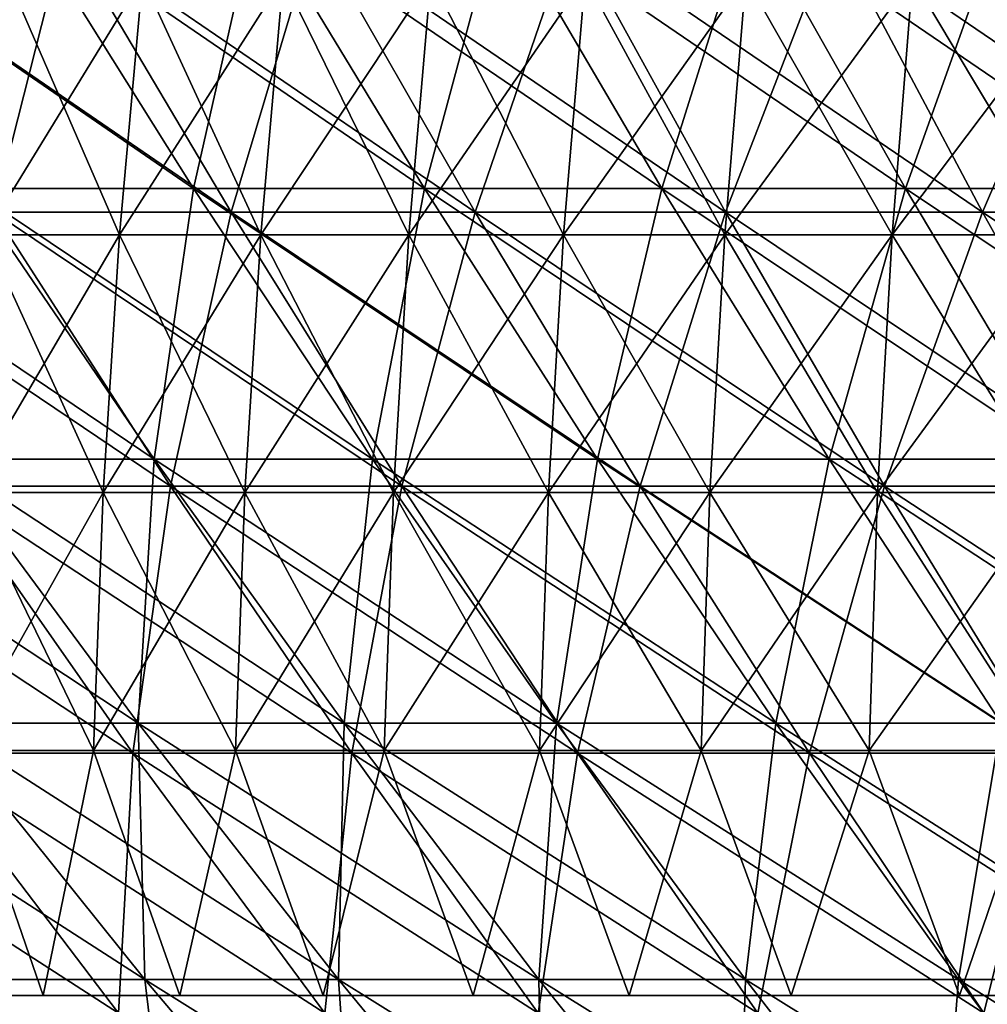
# Model space of a CAD drawing. Header units: millimetres. Extents: x -125 to 125, y -45 to 4025.
# Tile 258 of 656: x -64 to -56, y 3934 to 3943. Entities that reach past the tile are written whole.
import ezdxf

# ---------------------------------------------------------------- set-up
doc = ezdxf.new("R2010")
doc.units = ezdxf.units.MM
doc.header["$LTSCALE"] = 6.999206
for name, color, linetype in [('21', 7, 'CONTINUOUS'), ('22', 7, 'CONTINUOUS'), ('23', 7, 'CONTINUOUS'), ('24', 7, 'CONTINUOUS'), ('26', 7, 'CONTINUOUS'), ('27', 7, 'CONTINUOUS')]:
    doc.layers.add(name, color=color, linetype=linetype)

msp = doc.modelspace()

# ---------------------------------------------------------------- linework, layer by layer
at = {"layer": '21', "color": 7, "linetype": 'CONTINUOUS'}
for points in [[(-64.6154, 3941.2779, 66.6368), (-62.5327, 3941.2779, 68.5951), (-66.1207, 3943.7394, 68.1892), (-64.6154, 3941.2779, 66.6368)], [(-66.1207, 3943.7394, 68.1892), (-62.5327, 3941.2779, 68.5951), (-63.9895, 3943.7394, 70.1931), (-66.1207, 3943.7394, 68.1892)], [(-62.5327, 3941.2779, 68.5951), (-60.3906, 3941.2779, 70.4882), (-63.9895, 3943.7394, 70.1931), (-62.5327, 3941.2779, 68.5951)], [(-63.9895, 3943.7394, 70.1931), (-60.3906, 3941.2779, 70.4882), (-61.7975, 3943.7394, 72.1304), (-63.9895, 3943.7394, 70.1931)], [(-60.3906, 3941.2779, 70.4882), (-58.1913, 3941.2779, 72.3145), (-61.7975, 3943.7394, 72.1304), (-60.3906, 3941.2779, 70.4882)], [(-61.7975, 3943.7394, 72.1304), (-58.1913, 3941.2779, 72.3145), (-59.5469, 3943.7394, 73.9992), (-61.7975, 3943.7394, 72.1304)], [(-58.1913, 3941.2779, 72.3145), (-55.9368, 3941.2779, 74.0722), (-59.5469, 3943.7394, 73.9992), (-58.1913, 3941.2779, 72.3145)], [(-59.5469, 3943.7394, 73.9992), (-55.9368, 3941.2779, 74.0722), (-57.2399, 3943.7394, 75.7979), (-59.5469, 3943.7394, 73.9992)], [(-55.9368, 3941.2779, 74.0722), (-53.6292, 3941.2779, 75.7597), (-57.2399, 3943.7394, 75.7979), (-55.9368, 3941.2779, 74.0722)], [(-57.2399, 3943.7394, 75.7979), (-53.6292, 3941.2779, 75.7597), (-54.8785, 3943.7394, 77.5246), (-57.2399, 3943.7394, 75.7979)], [(-65.0387, 3938.874, 63.0657), (-63.0657, 3938.874, 65.0387), (-66.6368, 3941.2779, 64.6154), (-65.0387, 3938.874, 63.0657)], [(-66.6368, 3941.2779, 64.6154), (-63.0657, 3938.874, 65.0387), (-64.6154, 3941.2779, 66.6368), (-66.6368, 3941.2779, 64.6154)], [(-63.0657, 3938.874, 65.0387), (-61.0329, 3938.874, 66.9499), (-64.6154, 3941.2779, 66.6368), (-63.0657, 3938.874, 65.0387)], [(-64.6154, 3941.2779, 66.6368), (-61.0329, 3938.874, 66.9499), (-62.5327, 3941.2779, 68.5951), (-64.6154, 3941.2779, 66.6368)], [(-61.0329, 3938.874, 66.9499), (-58.9422, 3938.874, 68.7977), (-62.5327, 3941.2779, 68.5951), (-61.0329, 3938.874, 66.9499)], [(-62.5327, 3941.2779, 68.5951), (-58.9422, 3938.874, 68.7977), (-60.3906, 3941.2779, 70.4882), (-62.5327, 3941.2779, 68.5951)], [(-58.9422, 3938.874, 68.7977), (-56.7957, 3938.874, 70.5802), (-60.3906, 3941.2779, 70.4882), (-58.9422, 3938.874, 68.7977)], [(-60.3906, 3941.2779, 70.4882), (-56.7957, 3938.874, 70.5802), (-58.1913, 3941.2779, 72.3145), (-60.3906, 3941.2779, 70.4882)], [(-56.7957, 3938.874, 70.5802), (-54.5952, 3938.874, 72.2957), (-58.1913, 3941.2779, 72.3145), (-56.7957, 3938.874, 70.5802)], [(-58.1913, 3941.2779, 72.3145), (-54.5952, 3938.874, 72.2957), (-55.9368, 3941.2779, 74.0722), (-58.1913, 3941.2779, 72.3145)], [(-54.5952, 3938.874, 72.2957), (-52.343, 3938.874, 73.9427), (-55.9368, 3941.2779, 74.0722), (-54.5952, 3938.874, 72.2957)], [(-55.9368, 3941.2779, 74.0722), (-52.343, 3938.874, 73.9427), (-53.6292, 3941.2779, 75.7597), (-55.9368, 3941.2779, 74.0722)], [(-65.2588, 3936.5292, 59.4912), (-63.3958, 3936.5292, 61.4727), (-66.9499, 3938.874, 61.0329), (-65.2588, 3936.5292, 59.4912)], [(-66.9499, 3938.874, 61.0329), (-63.3958, 3936.5292, 61.4727), (-65.0387, 3938.874, 63.0657), (-66.9499, 3938.874, 61.0329)], [(-63.3958, 3936.5292, 61.4727), (-61.4727, 3936.5292, 63.3958), (-65.0387, 3938.874, 63.0657), (-63.3958, 3936.5292, 61.4727)], [(-65.0387, 3938.874, 63.0657), (-61.4727, 3936.5292, 63.3958), (-63.0657, 3938.874, 65.0387), (-65.0387, 3938.874, 63.0657)], [(-61.4727, 3936.5292, 63.3958), (-59.4912, 3936.5292, 65.2588), (-63.0657, 3938.874, 65.0387), (-61.4727, 3936.5292, 63.3958)], [(-63.0657, 3938.874, 65.0387), (-59.4912, 3936.5292, 65.2588), (-61.0329, 3938.874, 66.9499), (-63.0657, 3938.874, 65.0387)], [(-59.4912, 3936.5292, 65.2588), (-57.4534, 3936.5292, 67.0599), (-61.0329, 3938.874, 66.9499), (-59.4912, 3936.5292, 65.2588)], [(-61.0329, 3938.874, 66.9499), (-57.4534, 3936.5292, 67.0599), (-58.9422, 3938.874, 68.7977), (-61.0329, 3938.874, 66.9499)], [(-57.4534, 3936.5292, 67.0599), (-55.361, 3936.5292, 68.7973), (-58.9422, 3938.874, 68.7977), (-57.4534, 3936.5292, 67.0599)], [(-58.9422, 3938.874, 68.7977), (-55.361, 3936.5292, 68.7973), (-56.7957, 3938.874, 70.5802), (-58.9422, 3938.874, 68.7977)], [(-55.361, 3936.5292, 68.7973), (-53.2161, 3936.5292, 70.4696), (-56.7957, 3938.874, 70.5802), (-55.361, 3936.5292, 68.7973)], [(-56.7957, 3938.874, 70.5802), (-53.2161, 3936.5292, 70.4696), (-54.5952, 3938.874, 72.2957), (-56.7957, 3938.874, 70.5802)], [(-65.276, 3934.2452, 55.925), (-63.5228, 3934.2452, 57.9087), (-67.0599, 3936.5292, 57.4534), (-65.276, 3934.2452, 55.925)], [(-67.0599, 3936.5292, 57.4534), (-63.5228, 3934.2452, 57.9087), (-65.2588, 3936.5292, 59.4912), (-67.0599, 3936.5292, 57.4534)], [(-63.5228, 3934.2452, 57.9087), (-61.7094, 3934.2452, 59.8374), (-65.2588, 3936.5292, 59.4912), (-63.5228, 3934.2452, 57.9087)], [(-65.2588, 3936.5292, 59.4912), (-61.7094, 3934.2452, 59.8374), (-63.3958, 3936.5292, 61.4727), (-65.2588, 3936.5292, 59.4912)], [(-61.7094, 3934.2452, 59.8374), (-59.8374, 3934.2452, 61.7094), (-63.3958, 3936.5292, 61.4727), (-61.7094, 3934.2452, 59.8374)], [(-63.3958, 3936.5292, 61.4727), (-59.8374, 3934.2452, 61.7094), (-61.4727, 3936.5292, 63.3958), (-63.3958, 3936.5292, 61.4727)], [(-59.8374, 3934.2452, 61.7094), (-57.9087, 3934.2452, 63.5228), (-61.4727, 3936.5292, 63.3958), (-59.8374, 3934.2452, 61.7094)], [(-61.4727, 3936.5292, 63.3958), (-57.9087, 3934.2452, 63.5228), (-59.4912, 3936.5292, 65.2588), (-61.4727, 3936.5292, 63.3958)], [(-57.9087, 3934.2452, 63.5228), (-55.925, 3934.2452, 65.276), (-59.4912, 3936.5292, 65.2588), (-57.9087, 3934.2452, 63.5228)], [(-59.4912, 3936.5292, 65.2588), (-55.925, 3934.2452, 65.276), (-57.4534, 3936.5292, 67.0599), (-59.4912, 3936.5292, 65.2588)], [(-55.925, 3934.2452, 65.276), (-53.8883, 3934.2452, 66.9672), (-57.4534, 3936.5292, 67.0599), (-55.925, 3934.2452, 65.276)], [(-57.4534, 3936.5292, 67.0599), (-53.8883, 3934.2452, 66.9672), (-55.361, 3936.5292, 68.7973), (-57.4534, 3936.5292, 67.0599)]]:
    msp.add_3dface(points, dxfattribs=at)
at = {"layer": '22', "color": 7, "linetype": 'CONTINUOUS'}
for points in [[(-63.9895, 3943.7394, -70.1931), (-64.6154, 3941.2779, -66.6368), (-66.1207, 3943.7394, -68.1892), (-63.9895, 3943.7394, -70.1931)], [(-62.5327, 3941.2779, -68.5951), (-64.6154, 3941.2779, -66.6368), (-63.9895, 3943.7394, -70.1931), (-62.5327, 3941.2779, -68.5951)], [(-61.7975, 3943.7394, -72.1304), (-62.5327, 3941.2779, -68.5951), (-63.9895, 3943.7394, -70.1931), (-61.7975, 3943.7394, -72.1304)], [(-60.3906, 3941.2779, -70.4882), (-62.5327, 3941.2779, -68.5951), (-61.7975, 3943.7394, -72.1304), (-60.3906, 3941.2779, -70.4882)], [(-59.5469, 3943.7394, -73.9992), (-60.3906, 3941.2779, -70.4882), (-61.7975, 3943.7394, -72.1304), (-59.5469, 3943.7394, -73.9992)], [(-58.1913, 3941.2779, -72.3145), (-60.3906, 3941.2779, -70.4882), (-59.5469, 3943.7394, -73.9992), (-58.1913, 3941.2779, -72.3145)], [(-57.2399, 3943.7394, -75.7979), (-58.1913, 3941.2779, -72.3145), (-59.5469, 3943.7394, -73.9992), (-57.2399, 3943.7394, -75.7979)], [(-55.9368, 3941.2779, -74.0722), (-58.1913, 3941.2779, -72.3145), (-57.2399, 3943.7394, -75.7979), (-55.9368, 3941.2779, -74.0722)], [(-54.8785, 3943.7394, -77.5246), (-55.9368, 3941.2779, -74.0722), (-57.2399, 3943.7394, -75.7979), (-54.8785, 3943.7394, -77.5246)], [(-53.6292, 3941.2779, -75.7597), (-55.9368, 3941.2779, -74.0722), (-54.8785, 3943.7394, -77.5246), (-53.6292, 3941.2779, -75.7597)], [(-63.0657, 3938.874, -65.0387), (-65.0387, 3938.874, -63.0657), (-64.6154, 3941.2779, -66.6368), (-63.0657, 3938.874, -65.0387)], [(-62.5327, 3941.2779, -68.5951), (-63.0657, 3938.874, -65.0387), (-64.6154, 3941.2779, -66.6368), (-62.5327, 3941.2779, -68.5951)], [(-61.0329, 3938.874, -66.9499), (-63.0657, 3938.874, -65.0387), (-62.5327, 3941.2779, -68.5951), (-61.0329, 3938.874, -66.9499)], [(-60.3906, 3941.2779, -70.4882), (-61.0329, 3938.874, -66.9499), (-62.5327, 3941.2779, -68.5951), (-60.3906, 3941.2779, -70.4882)], [(-58.9422, 3938.874, -68.7977), (-61.0329, 3938.874, -66.9499), (-60.3906, 3941.2779, -70.4882), (-58.9422, 3938.874, -68.7977)], [(-58.1913, 3941.2779, -72.3145), (-58.9422, 3938.874, -68.7977), (-60.3906, 3941.2779, -70.4882), (-58.1913, 3941.2779, -72.3145)], [(-56.7957, 3938.874, -70.5802), (-58.9422, 3938.874, -68.7977), (-58.1913, 3941.2779, -72.3145), (-56.7957, 3938.874, -70.5802)], [(-55.9368, 3941.2779, -74.0722), (-56.7957, 3938.874, -70.5802), (-58.1913, 3941.2779, -72.3145), (-55.9368, 3941.2779, -74.0722)], [(-54.5952, 3938.874, -72.2957), (-56.7957, 3938.874, -70.5802), (-55.9368, 3941.2779, -74.0722), (-54.5952, 3938.874, -72.2957)], [(-53.6292, 3941.2779, -75.7597), (-54.5952, 3938.874, -72.2957), (-55.9368, 3941.2779, -74.0722), (-53.6292, 3941.2779, -75.7597)], [(-63.3958, 3936.5292, -61.4727), (-65.2588, 3936.5292, -59.4912), (-65.0387, 3938.874, -63.0657), (-63.3958, 3936.5292, -61.4727)], [(-63.0657, 3938.874, -65.0387), (-63.3958, 3936.5292, -61.4727), (-65.0387, 3938.874, -63.0657), (-63.0657, 3938.874, -65.0387)], [(-61.4727, 3936.5292, -63.3958), (-63.3958, 3936.5292, -61.4727), (-63.0657, 3938.874, -65.0387), (-61.4727, 3936.5292, -63.3958)], [(-61.0329, 3938.874, -66.9499), (-61.4727, 3936.5292, -63.3958), (-63.0657, 3938.874, -65.0387), (-61.0329, 3938.874, -66.9499)], [(-59.4912, 3936.5292, -65.2588), (-61.4727, 3936.5292, -63.3958), (-61.0329, 3938.874, -66.9499), (-59.4912, 3936.5292, -65.2588)], [(-58.9422, 3938.874, -68.7977), (-59.4912, 3936.5292, -65.2588), (-61.0329, 3938.874, -66.9499), (-58.9422, 3938.874, -68.7977)], [(-57.4534, 3936.5292, -67.0599), (-59.4912, 3936.5292, -65.2588), (-58.9422, 3938.874, -68.7977), (-57.4534, 3936.5292, -67.0599)], [(-56.7957, 3938.874, -70.5802), (-57.4534, 3936.5292, -67.0599), (-58.9422, 3938.874, -68.7977), (-56.7957, 3938.874, -70.5802)], [(-55.361, 3936.5292, -68.7973), (-57.4534, 3936.5292, -67.0599), (-56.7957, 3938.874, -70.5802), (-55.361, 3936.5292, -68.7973)], [(-54.5952, 3938.874, -72.2957), (-55.361, 3936.5292, -68.7973), (-56.7957, 3938.874, -70.5802), (-54.5952, 3938.874, -72.2957)], [(-63.5228, 3934.2452, -57.9087), (-65.276, 3934.2452, -55.925), (-65.2588, 3936.5292, -59.4912), (-63.5228, 3934.2452, -57.9087)], [(-63.3958, 3936.5292, -61.4727), (-63.5228, 3934.2452, -57.9087), (-65.2588, 3936.5292, -59.4912), (-63.3958, 3936.5292, -61.4727)], [(-61.7094, 3934.2452, -59.8374), (-63.5228, 3934.2452, -57.9087), (-63.3958, 3936.5292, -61.4727), (-61.7094, 3934.2452, -59.8374)], [(-61.4727, 3936.5292, -63.3958), (-61.7094, 3934.2452, -59.8374), (-63.3958, 3936.5292, -61.4727), (-61.4727, 3936.5292, -63.3958)], [(-59.8374, 3934.2452, -61.7094), (-61.7094, 3934.2452, -59.8374), (-61.4727, 3936.5292, -63.3958), (-59.8374, 3934.2452, -61.7094)], [(-59.4912, 3936.5292, -65.2588), (-59.8374, 3934.2452, -61.7094), (-61.4727, 3936.5292, -63.3958), (-59.4912, 3936.5292, -65.2588)], [(-57.9087, 3934.2452, -63.5228), (-59.8374, 3934.2452, -61.7094), (-59.4912, 3936.5292, -65.2588), (-57.9087, 3934.2452, -63.5228)], [(-57.4534, 3936.5292, -67.0599), (-57.9087, 3934.2452, -63.5228), (-59.4912, 3936.5292, -65.2588), (-57.4534, 3936.5292, -67.0599)], [(-55.925, 3934.2452, -65.276), (-57.9087, 3934.2452, -63.5228), (-57.4534, 3936.5292, -67.0599), (-55.925, 3934.2452, -65.276)], [(-55.361, 3936.5292, -68.7973), (-55.925, 3934.2452, -65.276), (-57.4534, 3936.5292, -67.0599), (-55.361, 3936.5292, -68.7973)], [(-53.8883, 3934.2452, -66.9672), (-55.925, 3934.2452, -65.276), (-55.361, 3936.5292, -68.7973), (-53.8883, 3934.2452, -66.9672)]]:
    msp.add_3dface(points, dxfattribs=at)
at = {"layer": '23', "color": 7, "linetype": 'CONTINUOUS'}
for points in [[(-64.8287, 3941.486, -62.8621), (-62.8621, 3941.486, -64.8287), (-66.4037, 3943.9225, -64.3893), (-64.8287, 3941.486, -62.8621)], [(-66.4037, 3943.9225, -64.3893), (-62.8621, 3941.486, -64.8287), (-64.3893, 3943.9225, -66.4037), (-66.4037, 3943.9225, -64.3893)], [(-62.8621, 3941.486, -64.8287), (-60.8359, 3941.486, -66.7338), (-64.3893, 3943.9225, -66.4037), (-62.8621, 3941.486, -64.8287)], [(-64.3893, 3943.9225, -66.4037), (-60.8359, 3941.486, -66.7338), (-62.3139, 3943.9225, -68.3551), (-64.3893, 3943.9225, -66.4037)], [(-60.8359, 3941.486, -66.7338), (-58.752, 3941.486, -68.5756), (-62.3139, 3943.9225, -68.3551), (-60.8359, 3941.486, -66.7338)], [(-62.3139, 3943.9225, -68.3551), (-58.752, 3941.486, -68.5756), (-60.1793, 3943.9225, -70.2416), (-62.3139, 3943.9225, -68.3551)], [(-58.752, 3941.486, -68.5756), (-56.6123, 3941.486, -70.3523), (-60.1793, 3943.9225, -70.2416), (-58.752, 3941.486, -68.5756)], [(-60.1793, 3943.9225, -70.2416), (-56.6123, 3941.486, -70.3523), (-57.9877, 3943.9225, -72.0615), (-60.1793, 3943.9225, -70.2416)], [(-56.6123, 3941.486, -70.3523), (-54.419, 3941.486, -72.0623), (-57.9877, 3943.9225, -72.0615), (-56.6123, 3941.486, -70.3523)], [(-57.9877, 3943.9225, -72.0615), (-54.419, 3941.486, -72.0623), (-55.7411, 3943.9225, -73.8131), (-57.9877, 3943.9225, -72.0615)], [(-65.0651, 3939.1087, -59.3147), (-63.2076, 3939.1087, -61.2902), (-66.7338, 3941.486, -60.8359), (-65.0651, 3939.1087, -59.3147)], [(-66.7338, 3941.486, -60.8359), (-63.2076, 3939.1087, -61.2902), (-64.8287, 3941.486, -62.8621), (-66.7338, 3941.486, -60.8359)], [(-63.2076, 3939.1087, -61.2902), (-61.2902, 3939.1087, -63.2076), (-64.8287, 3941.486, -62.8621), (-63.2076, 3939.1087, -61.2902)], [(-64.8287, 3941.486, -62.8621), (-61.2902, 3939.1087, -63.2076), (-62.8621, 3941.486, -64.8287), (-64.8287, 3941.486, -62.8621)], [(-61.2902, 3939.1087, -63.2076), (-59.3147, 3939.1087, -65.0651), (-62.8621, 3941.486, -64.8287), (-61.2902, 3939.1087, -63.2076)], [(-62.8621, 3941.486, -64.8287), (-59.3147, 3939.1087, -65.0651), (-60.8359, 3941.486, -66.7338), (-62.8621, 3941.486, -64.8287)], [(-59.3147, 3939.1087, -65.0651), (-57.2828, 3939.1087, -66.8608), (-60.8359, 3941.486, -66.7338), (-59.3147, 3939.1087, -65.0651)], [(-60.8359, 3941.486, -66.7338), (-57.2828, 3939.1087, -66.8608), (-58.752, 3941.486, -68.5756), (-60.8359, 3941.486, -66.7338)], [(-57.2828, 3939.1087, -66.8608), (-55.1967, 3939.1087, -68.5931), (-58.752, 3941.486, -68.5756), (-57.2828, 3939.1087, -66.8608)], [(-58.752, 3941.486, -68.5756), (-55.1967, 3939.1087, -68.5931), (-56.6123, 3941.486, -70.3523), (-58.752, 3941.486, -68.5756)], [(-55.1967, 3939.1087, -68.5931), (-53.0582, 3939.1087, -70.2604), (-56.6123, 3941.486, -70.3523), (-55.1967, 3939.1087, -68.5931)], [(-56.6123, 3941.486, -70.3523), (-53.0582, 3939.1087, -70.2604), (-54.419, 3941.486, -72.0623), (-56.6123, 3941.486, -70.3523)], [(-65.0985, 3936.7926, -55.773), (-63.3501, 3936.7926, -57.7513), (-66.8608, 3939.1087, -57.2828), (-65.0985, 3936.7926, -55.773)], [(-66.8608, 3939.1087, -57.2828), (-63.3501, 3936.7926, -57.7513), (-65.0651, 3939.1087, -59.3147), (-66.8608, 3939.1087, -57.2828)], [(-63.3501, 3936.7926, -57.7513), (-61.5416, 3936.7926, -59.6748), (-65.0651, 3939.1087, -59.3147), (-63.3501, 3936.7926, -57.7513)], [(-65.0651, 3939.1087, -59.3147), (-61.5416, 3936.7926, -59.6748), (-63.2076, 3939.1087, -61.2902), (-65.0651, 3939.1087, -59.3147)], [(-61.5416, 3936.7926, -59.6748), (-59.6748, 3936.7926, -61.5416), (-63.2076, 3939.1087, -61.2902), (-61.5416, 3936.7926, -59.6748)], [(-63.2076, 3939.1087, -61.2902), (-59.6748, 3936.7926, -61.5416), (-61.2902, 3939.1087, -63.2076), (-63.2076, 3939.1087, -61.2902)], [(-59.6748, 3936.7926, -61.5416), (-57.7513, 3936.7926, -63.3501), (-61.2902, 3939.1087, -63.2076), (-59.6748, 3936.7926, -61.5416)], [(-61.2902, 3939.1087, -63.2076), (-57.7513, 3936.7926, -63.3501), (-59.3147, 3939.1087, -65.0651), (-61.2902, 3939.1087, -63.2076)], [(-57.7513, 3936.7926, -63.3501), (-55.773, 3936.7926, -65.0985), (-59.3147, 3939.1087, -65.0651), (-57.7513, 3936.7926, -63.3501)], [(-59.3147, 3939.1087, -65.0651), (-55.773, 3936.7926, -65.0985), (-57.2828, 3939.1087, -66.8608), (-59.3147, 3939.1087, -65.0651)], [(-55.773, 3936.7926, -65.0985), (-53.7418, 3936.7926, -66.7852), (-57.2828, 3939.1087, -66.8608), (-55.773, 3936.7926, -65.0985)], [(-57.2828, 3939.1087, -66.8608), (-53.7418, 3936.7926, -66.7852), (-55.1967, 3939.1087, -68.5931), (-57.2828, 3939.1087, -66.8608)], [(-64.9298, 3934.5391, -52.2488), (-63.29, 3934.5391, -54.2236), (-66.7852, 3936.7926, -53.7418), (-64.9298, 3934.5391, -52.2488)], [(-66.7852, 3936.7926, -53.7418), (-63.29, 3934.5391, -54.2236), (-65.0985, 3936.7926, -55.773), (-66.7852, 3936.7926, -53.7418)], [(-63.29, 3934.5391, -54.2236), (-61.5902, 3934.5391, -56.1469), (-65.0985, 3936.7926, -55.773), (-63.29, 3934.5391, -54.2236)], [(-65.0985, 3936.7926, -55.773), (-61.5902, 3934.5391, -56.1469), (-63.3501, 3936.7926, -57.7513), (-65.0985, 3936.7926, -55.773)], [(-61.5902, 3934.5391, -56.1469), (-59.8319, 3934.5391, -58.0169), (-63.3501, 3936.7926, -57.7513), (-61.5902, 3934.5391, -56.1469)], [(-63.3501, 3936.7926, -57.7513), (-59.8319, 3934.5391, -58.0169), (-61.5416, 3936.7926, -59.6748), (-63.3501, 3936.7926, -57.7513)], [(-59.8319, 3934.5391, -58.0169), (-58.0169, 3934.5391, -59.8319), (-61.5416, 3936.7926, -59.6748), (-59.8319, 3934.5391, -58.0169)], [(-61.5416, 3936.7926, -59.6748), (-58.0169, 3934.5391, -59.8319), (-59.6748, 3936.7926, -61.5416), (-61.5416, 3936.7926, -59.6748)], [(-58.0169, 3934.5391, -59.8319), (-56.1469, 3934.5391, -61.5902), (-59.6748, 3936.7926, -61.5416), (-58.0169, 3934.5391, -59.8319)], [(-59.6748, 3936.7926, -61.5416), (-56.1469, 3934.5391, -61.5902), (-57.7513, 3936.7926, -63.3501), (-59.6748, 3936.7926, -61.5416)], [(-56.1469, 3934.5391, -61.5902), (-54.2236, 3934.5391, -63.29), (-57.7513, 3936.7926, -63.3501), (-56.1469, 3934.5391, -61.5902)], [(-57.7513, 3936.7926, -63.3501), (-54.2236, 3934.5391, -63.29), (-55.773, 3936.7926, -65.0985), (-57.7513, 3936.7926, -63.3501)], [(-64.5603, 3932.3498, -48.7536), (-63.0283, 3932.3498, -50.7187), (-66.508, 3934.5391, -50.2245), (-64.5603, 3932.3498, -48.7536)], [(-66.508, 3934.5391, -50.2245), (-63.0283, 3932.3498, -50.7187), (-64.9298, 3934.5391, -52.2488), (-66.508, 3934.5391, -50.2245)], [(-63.0283, 3932.3498, -50.7187), (-61.4365, 3932.3498, -52.6356), (-64.9298, 3934.5391, -52.2488), (-63.0283, 3932.3498, -50.7187)], [(-64.9298, 3934.5391, -52.2488), (-61.4365, 3932.3498, -52.6356), (-63.29, 3934.5391, -54.2236), (-64.9298, 3934.5391, -52.2488)], [(-61.4365, 3932.3498, -52.6356), (-59.7864, 3932.3498, -54.5025), (-63.29, 3934.5391, -54.2236), (-61.4365, 3932.3498, -52.6356)], [(-63.29, 3934.5391, -54.2236), (-59.7864, 3932.3498, -54.5025), (-61.5902, 3934.5391, -56.1469), (-63.29, 3934.5391, -54.2236)], [(-59.7864, 3932.3498, -54.5025), (-58.0797, 3932.3498, -56.3178), (-61.5902, 3934.5391, -56.1469), (-59.7864, 3932.3498, -54.5025)], [(-61.5902, 3934.5391, -56.1469), (-58.0797, 3932.3498, -56.3178), (-59.8319, 3934.5391, -58.0169), (-61.5902, 3934.5391, -56.1469)], [(-58.0797, 3932.3498, -56.3178), (-56.3178, 3932.3498, -58.0797), (-59.8319, 3934.5391, -58.0169), (-58.0797, 3932.3498, -56.3178)], [(-59.8319, 3934.5391, -58.0169), (-56.3178, 3932.3498, -58.0797), (-58.0169, 3934.5391, -59.8319), (-59.8319, 3934.5391, -58.0169)], [(-56.3178, 3932.3498, -58.0797), (-54.5025, 3932.3498, -59.7864), (-58.0169, 3934.5391, -59.8319), (-56.3178, 3932.3498, -58.0797)], [(-58.0169, 3934.5391, -59.8319), (-54.5025, 3932.3498, -59.7864), (-56.1469, 3934.5391, -61.5902), (-58.0169, 3934.5391, -59.8319)], [(-54.5025, 3932.3498, -59.7864), (-52.6356, 3932.3498, -61.4365), (-56.1469, 3934.5391, -61.5902), (-54.5025, 3932.3498, -59.7864)], [(-56.1469, 3934.5391, -61.5902), (-52.6356, 3932.3498, -61.4365), (-54.2236, 3934.5391, -63.29), (-56.1469, 3934.5391, -61.5902)]]:
    msp.add_3dface(points, dxfattribs=at)
at = {"layer": '24', "color": 7, "linetype": 'CONTINUOUS'}
for points in [[(-62.8621, 3941.486, 64.8287), (-64.8287, 3941.486, 62.8621), (-64.3893, 3943.9225, 66.4037), (-62.8621, 3941.486, 64.8287)], [(-62.3139, 3943.9225, 68.3551), (-62.8621, 3941.486, 64.8287), (-64.3893, 3943.9225, 66.4037), (-62.3139, 3943.9225, 68.3551)], [(-60.8359, 3941.486, 66.7338), (-62.8621, 3941.486, 64.8287), (-62.3139, 3943.9225, 68.3551), (-60.8359, 3941.486, 66.7338)], [(-60.1793, 3943.9225, 70.2416), (-60.8359, 3941.486, 66.7338), (-62.3139, 3943.9225, 68.3551), (-60.1793, 3943.9225, 70.2416)], [(-58.752, 3941.486, 68.5756), (-60.8359, 3941.486, 66.7338), (-60.1793, 3943.9225, 70.2416), (-58.752, 3941.486, 68.5756)], [(-57.9877, 3943.9225, 72.0615), (-58.752, 3941.486, 68.5756), (-60.1793, 3943.9225, 70.2416), (-57.9877, 3943.9225, 72.0615)], [(-56.6123, 3941.486, 70.3523), (-58.752, 3941.486, 68.5756), (-57.9877, 3943.9225, 72.0615), (-56.6123, 3941.486, 70.3523)], [(-55.7411, 3943.9225, 73.8131), (-56.6123, 3941.486, 70.3523), (-57.9877, 3943.9225, 72.0615), (-55.7411, 3943.9225, 73.8131)], [(-54.419, 3941.486, 72.0623), (-56.6123, 3941.486, 70.3523), (-55.7411, 3943.9225, 73.8131), (-54.419, 3941.486, 72.0623)], [(-63.2076, 3939.1087, 61.2902), (-65.0651, 3939.1087, 59.3147), (-64.8287, 3941.486, 62.8621), (-63.2076, 3939.1087, 61.2902)], [(-62.8621, 3941.486, 64.8287), (-63.2076, 3939.1087, 61.2902), (-64.8287, 3941.486, 62.8621), (-62.8621, 3941.486, 64.8287)], [(-61.2902, 3939.1087, 63.2076), (-63.2076, 3939.1087, 61.2902), (-62.8621, 3941.486, 64.8287), (-61.2902, 3939.1087, 63.2076)], [(-60.8359, 3941.486, 66.7338), (-61.2902, 3939.1087, 63.2076), (-62.8621, 3941.486, 64.8287), (-60.8359, 3941.486, 66.7338)], [(-59.3147, 3939.1087, 65.0651), (-61.2902, 3939.1087, 63.2076), (-60.8359, 3941.486, 66.7338), (-59.3147, 3939.1087, 65.0651)], [(-58.752, 3941.486, 68.5756), (-59.3147, 3939.1087, 65.0651), (-60.8359, 3941.486, 66.7338), (-58.752, 3941.486, 68.5756)], [(-57.2828, 3939.1087, 66.8608), (-59.3147, 3939.1087, 65.0651), (-58.752, 3941.486, 68.5756), (-57.2828, 3939.1087, 66.8608)], [(-56.6123, 3941.486, 70.3523), (-57.2828, 3939.1087, 66.8608), (-58.752, 3941.486, 68.5756), (-56.6123, 3941.486, 70.3523)], [(-55.1967, 3939.1087, 68.5931), (-57.2828, 3939.1087, 66.8608), (-56.6123, 3941.486, 70.3523), (-55.1967, 3939.1087, 68.5931)], [(-54.419, 3941.486, 72.0623), (-55.1967, 3939.1087, 68.5931), (-56.6123, 3941.486, 70.3523), (-54.419, 3941.486, 72.0623)], [(-63.3501, 3936.7926, 57.7513), (-65.0985, 3936.7926, 55.773), (-65.0651, 3939.1087, 59.3147), (-63.3501, 3936.7926, 57.7513)], [(-63.2076, 3939.1087, 61.2902), (-63.3501, 3936.7926, 57.7513), (-65.0651, 3939.1087, 59.3147), (-63.2076, 3939.1087, 61.2902)], [(-61.5416, 3936.7926, 59.6748), (-63.3501, 3936.7926, 57.7513), (-63.2076, 3939.1087, 61.2902), (-61.5416, 3936.7926, 59.6748)], [(-61.2902, 3939.1087, 63.2076), (-61.5416, 3936.7926, 59.6748), (-63.2076, 3939.1087, 61.2902), (-61.2902, 3939.1087, 63.2076)], [(-59.6748, 3936.7926, 61.5416), (-61.5416, 3936.7926, 59.6748), (-61.2902, 3939.1087, 63.2076), (-59.6748, 3936.7926, 61.5416)], [(-59.3147, 3939.1087, 65.0651), (-59.6748, 3936.7926, 61.5416), (-61.2902, 3939.1087, 63.2076), (-59.3147, 3939.1087, 65.0651)], [(-57.7513, 3936.7926, 63.3501), (-59.6748, 3936.7926, 61.5416), (-59.3147, 3939.1087, 65.0651), (-57.7513, 3936.7926, 63.3501)], [(-57.2828, 3939.1087, 66.8608), (-57.7513, 3936.7926, 63.3501), (-59.3147, 3939.1087, 65.0651), (-57.2828, 3939.1087, 66.8608)], [(-55.773, 3936.7926, 65.0985), (-57.7513, 3936.7926, 63.3501), (-57.2828, 3939.1087, 66.8608), (-55.773, 3936.7926, 65.0985)], [(-55.1967, 3939.1087, 68.5931), (-55.773, 3936.7926, 65.0985), (-57.2828, 3939.1087, 66.8608), (-55.1967, 3939.1087, 68.5931)], [(-63.29, 3934.5391, 54.2236), (-64.9298, 3934.5391, 52.2488), (-65.0985, 3936.7926, 55.773), (-63.29, 3934.5391, 54.2236)], [(-63.3501, 3936.7926, 57.7513), (-63.29, 3934.5391, 54.2236), (-65.0985, 3936.7926, 55.773), (-63.3501, 3936.7926, 57.7513)], [(-61.5902, 3934.5391, 56.1469), (-63.29, 3934.5391, 54.2236), (-63.3501, 3936.7926, 57.7513), (-61.5902, 3934.5391, 56.1469)], [(-61.5416, 3936.7926, 59.6748), (-61.5902, 3934.5391, 56.1469), (-63.3501, 3936.7926, 57.7513), (-61.5416, 3936.7926, 59.6748)], [(-59.8319, 3934.5391, 58.0169), (-61.5902, 3934.5391, 56.1469), (-61.5416, 3936.7926, 59.6748), (-59.8319, 3934.5391, 58.0169)], [(-59.6748, 3936.7926, 61.5416), (-59.8319, 3934.5391, 58.0169), (-61.5416, 3936.7926, 59.6748), (-59.6748, 3936.7926, 61.5416)], [(-58.0169, 3934.5391, 59.8319), (-59.8319, 3934.5391, 58.0169), (-59.6748, 3936.7926, 61.5416), (-58.0169, 3934.5391, 59.8319)], [(-57.7513, 3936.7926, 63.3501), (-58.0169, 3934.5391, 59.8319), (-59.6748, 3936.7926, 61.5416), (-57.7513, 3936.7926, 63.3501)], [(-56.1469, 3934.5391, 61.5902), (-58.0169, 3934.5391, 59.8319), (-57.7513, 3936.7926, 63.3501), (-56.1469, 3934.5391, 61.5902)], [(-55.773, 3936.7926, 65.0985), (-56.1469, 3934.5391, 61.5902), (-57.7513, 3936.7926, 63.3501), (-55.773, 3936.7926, 65.0985)], [(-54.2236, 3934.5391, 63.29), (-56.1469, 3934.5391, 61.5902), (-55.773, 3936.7926, 65.0985), (-54.2236, 3934.5391, 63.29)], [(-63.0283, 3932.3498, 50.7187), (-64.5603, 3932.3498, 48.7536), (-64.9298, 3934.5391, 52.2488), (-63.0283, 3932.3498, 50.7187)], [(-63.29, 3934.5391, 54.2236), (-63.0283, 3932.3498, 50.7187), (-64.9298, 3934.5391, 52.2488), (-63.29, 3934.5391, 54.2236)], [(-61.4365, 3932.3498, 52.6356), (-63.0283, 3932.3498, 50.7187), (-63.29, 3934.5391, 54.2236), (-61.4365, 3932.3498, 52.6356)], [(-61.5902, 3934.5391, 56.1469), (-61.4365, 3932.3498, 52.6356), (-63.29, 3934.5391, 54.2236), (-61.5902, 3934.5391, 56.1469)], [(-59.7864, 3932.3498, 54.5025), (-61.4365, 3932.3498, 52.6356), (-61.5902, 3934.5391, 56.1469), (-59.7864, 3932.3498, 54.5025)], [(-59.8319, 3934.5391, 58.0169), (-59.7864, 3932.3498, 54.5025), (-61.5902, 3934.5391, 56.1469), (-59.8319, 3934.5391, 58.0169)], [(-58.0797, 3932.3498, 56.3178), (-59.7864, 3932.3498, 54.5025), (-59.8319, 3934.5391, 58.0169), (-58.0797, 3932.3498, 56.3178)], [(-58.0169, 3934.5391, 59.8319), (-58.0797, 3932.3498, 56.3178), (-59.8319, 3934.5391, 58.0169), (-58.0169, 3934.5391, 59.8319)], [(-56.3178, 3932.3498, 58.0797), (-58.0797, 3932.3498, 56.3178), (-58.0169, 3934.5391, 59.8319), (-56.3178, 3932.3498, 58.0797)], [(-56.1469, 3934.5391, 61.5902), (-56.3178, 3932.3498, 58.0797), (-58.0169, 3934.5391, 59.8319), (-56.1469, 3934.5391, 61.5902)], [(-54.5025, 3932.3498, 59.7864), (-56.3178, 3932.3498, 58.0797), (-56.1469, 3934.5391, 61.5902), (-54.5025, 3932.3498, 59.7864)], [(-54.2236, 3934.5391, 63.29), (-54.5025, 3932.3498, 59.7864), (-56.1469, 3934.5391, 61.5902), (-54.2236, 3934.5391, 63.29)]]:
    msp.add_3dface(points, dxfattribs=at)
at = {"layer": '26', "color": 7, "linetype": 'CONTINUOUS'}
for points in [[(-64.6938, 3941.0791, 37.351), (-63.5129, 3941.0791, 39.3255), (-64.4894, 3943.3345, 37.233), (-64.6938, 3941.0791, 37.351)], [(-64.4894, 3943.3345, 37.233), (-63.5129, 3941.0791, 39.3255), (-63.3122, 3943.3345, 39.2013), (-64.4894, 3943.3345, 37.233)], [(-63.5129, 3941.0791, 39.3255), (-62.2718, 3941.0791, 41.2628), (-63.3122, 3943.3345, 39.2013), (-63.5129, 3941.0791, 39.3255)], [(-63.3122, 3943.3345, 39.2013), (-62.2718, 3941.0791, 41.2628), (-62.075, 3943.3345, 41.1324), (-63.3122, 3943.3345, 39.2013)], [(-62.2718, 3941.0791, 41.2628), (-60.9715, 3941.0791, 43.1609), (-62.075, 3943.3345, 41.1324), (-62.2718, 3941.0791, 41.2628)], [(-62.075, 3943.3345, 41.1324), (-60.9715, 3941.0791, 43.1609), (-60.7789, 3943.3345, 43.0245), (-62.075, 3943.3345, 41.1324)], [(-60.9715, 3941.0791, 43.1609), (-59.6135, 3941.0791, 45.018), (-60.7789, 3943.3345, 43.0245), (-60.9715, 3941.0791, 43.1609)], [(-60.7789, 3943.3345, 43.0245), (-59.6135, 3941.0791, 45.018), (-59.4251, 3943.3345, 44.8757), (-60.7789, 3943.3345, 43.0245)], [(-59.6135, 3941.0791, 45.018), (-58.1989, 3941.0791, 46.8325), (-59.4251, 3943.3345, 44.8757), (-59.6135, 3941.0791, 45.018)], [(-59.4251, 3943.3345, 44.8757), (-58.1989, 3941.0791, 46.8325), (-58.015, 3943.3345, 46.6845), (-59.4251, 3943.3345, 44.8757)], [(-58.1989, 3941.0791, 46.8325), (-56.7291, 3941.0791, 48.6025), (-58.015, 3943.3345, 46.6845), (-58.1989, 3941.0791, 46.8325)], [(-58.015, 3943.3345, 46.6845), (-56.7291, 3941.0791, 48.6025), (-56.5498, 3943.3345, 48.4489), (-58.015, 3943.3345, 46.6845)], [(-56.7291, 3941.0791, 48.6025), (-55.2054, 3941.0791, 50.3264), (-56.5498, 3943.3345, 48.4489), (-56.7291, 3941.0791, 48.6025)], [(-56.5498, 3943.3345, 48.4489), (-55.2054, 3941.0791, 50.3264), (-55.031, 3943.3345, 50.1674), (-56.5498, 3943.3345, 48.4489)], [(-64.8391, 3938.8176, 37.4349), (-63.6556, 3938.8176, 39.4139), (-64.6938, 3941.0791, 37.351), (-64.8391, 3938.8176, 37.4349)], [(-64.6938, 3941.0791, 37.351), (-63.6556, 3938.8176, 39.4139), (-63.5129, 3941.0791, 39.3255), (-64.6938, 3941.0791, 37.351)], [(-63.6556, 3938.8176, 39.4139), (-62.4116, 3938.8176, 41.3554), (-63.5129, 3941.0791, 39.3255), (-63.6556, 3938.8176, 39.4139)], [(-63.5129, 3941.0791, 39.3255), (-62.4116, 3938.8176, 41.3554), (-62.2718, 3941.0791, 41.2628), (-63.5129, 3941.0791, 39.3255)], [(-62.4116, 3938.8176, 41.3554), (-61.1085, 3938.8176, 43.2578), (-62.2718, 3941.0791, 41.2628), (-62.4116, 3938.8176, 41.3554)], [(-62.2718, 3941.0791, 41.2628), (-61.1085, 3938.8176, 43.2578), (-60.9715, 3941.0791, 43.1609), (-62.2718, 3941.0791, 41.2628)], [(-61.1085, 3938.8176, 43.2578), (-59.7474, 3938.8176, 45.1191), (-60.9715, 3941.0791, 43.1609), (-61.1085, 3938.8176, 43.2578)], [(-60.9715, 3941.0791, 43.1609), (-59.7474, 3938.8176, 45.1191), (-59.6135, 3941.0791, 45.018), (-60.9715, 3941.0791, 43.1609)], [(-59.7474, 3938.8176, 45.1191), (-58.3296, 3938.8176, 46.9377), (-59.6135, 3941.0791, 45.018), (-59.7474, 3938.8176, 45.1191)], [(-59.6135, 3941.0791, 45.018), (-58.3296, 3938.8176, 46.9377), (-58.1989, 3941.0791, 46.8325), (-59.6135, 3941.0791, 45.018)], [(-58.3296, 3938.8176, 46.9377), (-56.8565, 3938.8176, 48.7117), (-58.1989, 3941.0791, 46.8325), (-58.3296, 3938.8176, 46.9377)], [(-58.1989, 3941.0791, 46.8325), (-56.8565, 3938.8176, 48.7117), (-56.7291, 3941.0791, 48.6025), (-58.1989, 3941.0791, 46.8325)], [(-56.8565, 3938.8176, 48.7117), (-55.3294, 3938.8176, 50.4394), (-56.7291, 3941.0791, 48.6025), (-56.8565, 3938.8176, 48.7117)], [(-56.7291, 3941.0791, 48.6025), (-55.3294, 3938.8176, 50.4394), (-55.2054, 3941.0791, 50.3264), (-56.7291, 3941.0791, 48.6025)], [(-64.9252, 3936.552, 37.4846), (-63.74, 3936.552, 39.4662), (-64.8391, 3938.8176, 37.4349), (-64.9252, 3936.552, 37.4846)], [(-64.8391, 3938.8176, 37.4349), (-63.74, 3936.552, 39.4662), (-63.6556, 3938.8176, 39.4139), (-64.8391, 3938.8176, 37.4349)], [(-63.74, 3936.552, 39.4662), (-62.4944, 3936.552, 41.4103), (-63.6556, 3938.8176, 39.4139), (-63.74, 3936.552, 39.4662)], [(-63.6556, 3938.8176, 39.4139), (-62.4944, 3936.552, 41.4103), (-62.4116, 3938.8176, 41.3554), (-63.6556, 3938.8176, 39.4139)], [(-62.4944, 3936.552, 41.4103), (-61.1896, 3936.552, 43.3152), (-62.4116, 3938.8176, 41.3554), (-62.4944, 3936.552, 41.4103)], [(-62.4116, 3938.8176, 41.3554), (-61.1896, 3936.552, 43.3152), (-61.1085, 3938.8176, 43.2578), (-62.4116, 3938.8176, 41.3554)], [(-61.1896, 3936.552, 43.3152), (-59.8266, 3936.552, 45.179), (-61.1085, 3938.8176, 43.2578), (-61.1896, 3936.552, 43.3152)], [(-61.1085, 3938.8176, 43.2578), (-59.8266, 3936.552, 45.179), (-59.7474, 3938.8176, 45.1191), (-61.1085, 3938.8176, 43.2578)], [(-59.8266, 3936.552, 45.179), (-58.407, 3936.552, 46.9999), (-59.7474, 3938.8176, 45.1191), (-59.8266, 3936.552, 45.179)], [(-59.7474, 3938.8176, 45.1191), (-58.407, 3936.552, 46.9999), (-58.3296, 3938.8176, 46.9377), (-59.7474, 3938.8176, 45.1191)], [(-58.407, 3936.552, 46.9999), (-56.9319, 3936.552, 48.7763), (-58.3296, 3938.8176, 46.9377), (-58.407, 3936.552, 46.9999)], [(-58.3296, 3938.8176, 46.9377), (-56.9319, 3936.552, 48.7763), (-56.8565, 3938.8176, 48.7117), (-58.3296, 3938.8176, 46.9377)], [(-56.9319, 3936.552, 48.7763), (-55.4028, 3936.552, 50.5064), (-56.8565, 3938.8176, 48.7117), (-56.9319, 3936.552, 48.7763)], [(-56.8565, 3938.8176, 48.7117), (-55.4028, 3936.552, 50.5064), (-55.3294, 3938.8176, 50.4394), (-56.8565, 3938.8176, 48.7117)], [(-65.3262, 3934.4, 36.8441), (-64.1836, 3934.4, 38.8003), (-64.9252, 3936.552, 37.4846), (-65.3262, 3934.4, 36.8441)], [(-64.9252, 3936.552, 37.4846), (-64.1836, 3934.4, 38.8003), (-63.74, 3936.552, 39.4662), (-64.9252, 3936.552, 37.4846)], [(-64.1836, 3934.4, 38.8003), (-62.9824, 3934.4, 40.7212), (-63.74, 3936.552, 39.4662), (-64.1836, 3934.4, 38.8003)], [(-63.74, 3936.552, 39.4662), (-62.9824, 3934.4, 40.7212), (-62.4944, 3936.552, 41.4103), (-63.74, 3936.552, 39.4662)], [(-62.9824, 3934.4, 40.7212), (-61.7238, 3934.4, 42.6049), (-62.4944, 3936.552, 41.4103), (-62.9824, 3934.4, 40.7212)], [(-62.4944, 3936.552, 41.4103), (-61.7238, 3934.4, 42.6049), (-61.1896, 3936.552, 43.3152), (-62.4944, 3936.552, 41.4103)], [(-61.7238, 3934.4, 42.6049), (-60.4088, 3934.4, 44.4497), (-61.1896, 3936.552, 43.3152), (-61.7238, 3934.4, 42.6049)], [(-61.1896, 3936.552, 43.3152), (-60.4088, 3934.4, 44.4497), (-59.8266, 3936.552, 45.179), (-61.1896, 3936.552, 43.3152)], [(-60.4088, 3934.4, 44.4497), (-59.0388, 3934.4, 46.2539), (-59.8266, 3936.552, 45.179), (-60.4088, 3934.4, 44.4497)], [(-59.8266, 3936.552, 45.179), (-59.0388, 3934.4, 46.2539), (-58.407, 3936.552, 46.9999), (-59.8266, 3936.552, 45.179)], [(-59.0388, 3934.4, 46.2539), (-57.6148, 3934.4, 48.016), (-58.407, 3936.552, 46.9999), (-59.0388, 3934.4, 46.2539)], [(-58.407, 3936.552, 46.9999), (-57.6148, 3934.4, 48.016), (-56.9319, 3936.552, 48.7763), (-58.407, 3936.552, 46.9999)], [(-57.6148, 3934.4, 48.016), (-56.1383, 3934.4, 49.7342), (-56.9319, 3936.552, 48.7763), (-57.6148, 3934.4, 48.016)], [(-56.9319, 3936.552, 48.7763), (-56.1383, 3934.4, 49.7342), (-55.4028, 3936.552, 50.5064), (-56.9319, 3936.552, 48.7763)], [(-56.1383, 3934.4, 49.7342), (-54.6106, 3934.4, 51.4071), (-55.4028, 3936.552, 50.5064), (-56.1383, 3934.4, 49.7342)]]:
    msp.add_3dface(points, dxfattribs=at)
at = {"layer": '27', "color": 7, "linetype": 'CONTINUOUS'}
for points in [[(-63.5129, 3941.0791, -39.3255), (-64.6938, 3941.0791, -37.351), (-63.3122, 3943.3345, -39.2013), (-63.5129, 3941.0791, -39.3255)], [(-63.3122, 3943.3345, -39.2013), (-64.6938, 3941.0791, -37.351), (-64.4894, 3943.3345, -37.233), (-63.3122, 3943.3345, -39.2013)], [(-62.2718, 3941.0791, -41.2628), (-63.5129, 3941.0791, -39.3255), (-62.075, 3943.3345, -41.1324), (-62.2718, 3941.0791, -41.2628)], [(-62.075, 3943.3345, -41.1324), (-63.5129, 3941.0791, -39.3255), (-63.3122, 3943.3345, -39.2013), (-62.075, 3943.3345, -41.1324)], [(-60.9715, 3941.0791, -43.1609), (-62.2718, 3941.0791, -41.2628), (-60.7789, 3943.3345, -43.0245), (-60.9715, 3941.0791, -43.1609)], [(-60.7789, 3943.3345, -43.0245), (-62.2718, 3941.0791, -41.2628), (-62.075, 3943.3345, -41.1324), (-60.7789, 3943.3345, -43.0245)], [(-59.6135, 3941.0791, -45.018), (-60.9715, 3941.0791, -43.1609), (-59.4251, 3943.3345, -44.8757), (-59.6135, 3941.0791, -45.018)], [(-59.4251, 3943.3345, -44.8757), (-60.9715, 3941.0791, -43.1609), (-60.7789, 3943.3345, -43.0245), (-59.4251, 3943.3345, -44.8757)], [(-58.1989, 3941.0791, -46.8325), (-59.6135, 3941.0791, -45.018), (-58.015, 3943.3345, -46.6845), (-58.1989, 3941.0791, -46.8325)], [(-58.015, 3943.3345, -46.6845), (-59.6135, 3941.0791, -45.018), (-59.4251, 3943.3345, -44.8757), (-58.015, 3943.3345, -46.6845)], [(-56.7291, 3941.0791, -48.6025), (-58.1989, 3941.0791, -46.8325), (-56.5498, 3943.3345, -48.4489), (-56.7291, 3941.0791, -48.6025)], [(-56.5498, 3943.3345, -48.4489), (-58.1989, 3941.0791, -46.8325), (-58.015, 3943.3345, -46.6845), (-56.5498, 3943.3345, -48.4489)], [(-55.2054, 3941.0791, -50.3264), (-56.7291, 3941.0791, -48.6025), (-55.031, 3943.3345, -50.1674), (-55.2054, 3941.0791, -50.3264)], [(-55.031, 3943.3345, -50.1674), (-56.7291, 3941.0791, -48.6025), (-56.5498, 3943.3345, -48.4489), (-55.031, 3943.3345, -50.1674)], [(-63.6556, 3938.8176, -39.4139), (-64.8391, 3938.8176, -37.4349), (-63.5129, 3941.0791, -39.3255), (-63.6556, 3938.8176, -39.4139)], [(-63.5129, 3941.0791, -39.3255), (-64.8391, 3938.8176, -37.4349), (-64.6938, 3941.0791, -37.351), (-63.5129, 3941.0791, -39.3255)], [(-62.4116, 3938.8176, -41.3554), (-63.6556, 3938.8176, -39.4139), (-62.2718, 3941.0791, -41.2628), (-62.4116, 3938.8176, -41.3554)], [(-62.2718, 3941.0791, -41.2628), (-63.6556, 3938.8176, -39.4139), (-63.5129, 3941.0791, -39.3255), (-62.2718, 3941.0791, -41.2628)], [(-61.1085, 3938.8176, -43.2578), (-62.4116, 3938.8176, -41.3554), (-60.9715, 3941.0791, -43.1609), (-61.1085, 3938.8176, -43.2578)], [(-60.9715, 3941.0791, -43.1609), (-62.4116, 3938.8176, -41.3554), (-62.2718, 3941.0791, -41.2628), (-60.9715, 3941.0791, -43.1609)], [(-59.7474, 3938.8176, -45.1191), (-61.1085, 3938.8176, -43.2578), (-59.6135, 3941.0791, -45.018), (-59.7474, 3938.8176, -45.1191)], [(-59.6135, 3941.0791, -45.018), (-61.1085, 3938.8176, -43.2578), (-60.9715, 3941.0791, -43.1609), (-59.6135, 3941.0791, -45.018)], [(-58.3296, 3938.8176, -46.9377), (-59.7474, 3938.8176, -45.1191), (-58.1989, 3941.0791, -46.8325), (-58.3296, 3938.8176, -46.9377)], [(-58.1989, 3941.0791, -46.8325), (-59.7474, 3938.8176, -45.1191), (-59.6135, 3941.0791, -45.018), (-58.1989, 3941.0791, -46.8325)], [(-56.8565, 3938.8176, -48.7117), (-58.3296, 3938.8176, -46.9377), (-56.7291, 3941.0791, -48.6025), (-56.8565, 3938.8176, -48.7117)], [(-56.7291, 3941.0791, -48.6025), (-58.3296, 3938.8176, -46.9377), (-58.1989, 3941.0791, -46.8325), (-56.7291, 3941.0791, -48.6025)], [(-55.3294, 3938.8176, -50.4394), (-56.8565, 3938.8176, -48.7117), (-55.2054, 3941.0791, -50.3264), (-55.3294, 3938.8176, -50.4394)], [(-55.2054, 3941.0791, -50.3264), (-56.8565, 3938.8176, -48.7117), (-56.7291, 3941.0791, -48.6025), (-55.2054, 3941.0791, -50.3264)], [(-63.74, 3936.552, -39.4662), (-64.9252, 3936.552, -37.4846), (-63.6556, 3938.8176, -39.4139), (-63.74, 3936.552, -39.4662)], [(-63.6556, 3938.8176, -39.4139), (-64.9252, 3936.552, -37.4846), (-64.8391, 3938.8176, -37.4349), (-63.6556, 3938.8176, -39.4139)], [(-62.4944, 3936.552, -41.4103), (-63.74, 3936.552, -39.4662), (-62.4116, 3938.8176, -41.3554), (-62.4944, 3936.552, -41.4103)], [(-62.4116, 3938.8176, -41.3554), (-63.74, 3936.552, -39.4662), (-63.6556, 3938.8176, -39.4139), (-62.4116, 3938.8176, -41.3554)], [(-61.1896, 3936.552, -43.3152), (-62.4944, 3936.552, -41.4103), (-61.1085, 3938.8176, -43.2578), (-61.1896, 3936.552, -43.3152)], [(-61.1085, 3938.8176, -43.2578), (-62.4944, 3936.552, -41.4103), (-62.4116, 3938.8176, -41.3554), (-61.1085, 3938.8176, -43.2578)], [(-59.8266, 3936.552, -45.179), (-61.1896, 3936.552, -43.3152), (-59.7474, 3938.8176, -45.1191), (-59.8266, 3936.552, -45.179)], [(-59.7474, 3938.8176, -45.1191), (-61.1896, 3936.552, -43.3152), (-61.1085, 3938.8176, -43.2578), (-59.7474, 3938.8176, -45.1191)], [(-58.407, 3936.552, -46.9999), (-59.8266, 3936.552, -45.179), (-58.3296, 3938.8176, -46.9377), (-58.407, 3936.552, -46.9999)], [(-58.3296, 3938.8176, -46.9377), (-59.8266, 3936.552, -45.179), (-59.7474, 3938.8176, -45.1191), (-58.3296, 3938.8176, -46.9377)], [(-56.9319, 3936.552, -48.7763), (-58.407, 3936.552, -46.9999), (-56.8565, 3938.8176, -48.7117), (-56.9319, 3936.552, -48.7763)], [(-56.8565, 3938.8176, -48.7117), (-58.407, 3936.552, -46.9999), (-58.3296, 3938.8176, -46.9377), (-56.8565, 3938.8176, -48.7117)], [(-55.4028, 3936.552, -50.5064), (-56.9319, 3936.552, -48.7763), (-55.3294, 3938.8176, -50.4394), (-55.4028, 3936.552, -50.5064)], [(-55.3294, 3938.8176, -50.4394), (-56.9319, 3936.552, -48.7763), (-56.8565, 3938.8176, -48.7117), (-55.3294, 3938.8176, -50.4394)], [(-65.3262, 3934.4, -36.8441), (-64.9252, 3936.552, -37.4846), (-64.1836, 3934.4, -38.8003), (-65.3262, 3934.4, -36.8441)], [(-64.9252, 3936.552, -37.4846), (-63.74, 3936.552, -39.4662), (-64.1836, 3934.4, -38.8003), (-64.9252, 3936.552, -37.4846)], [(-64.1836, 3934.4, -38.8003), (-63.74, 3936.552, -39.4662), (-62.9824, 3934.4, -40.7212), (-64.1836, 3934.4, -38.8003)], [(-63.74, 3936.552, -39.4662), (-62.4944, 3936.552, -41.4103), (-62.9824, 3934.4, -40.7212), (-63.74, 3936.552, -39.4662)], [(-62.9824, 3934.4, -40.7212), (-62.4944, 3936.552, -41.4103), (-61.7238, 3934.4, -42.6049), (-62.9824, 3934.4, -40.7212)], [(-62.4944, 3936.552, -41.4103), (-61.1896, 3936.552, -43.3152), (-61.7238, 3934.4, -42.6049), (-62.4944, 3936.552, -41.4103)], [(-61.7238, 3934.4, -42.6049), (-61.1896, 3936.552, -43.3152), (-60.4088, 3934.4, -44.4497), (-61.7238, 3934.4, -42.6049)], [(-61.1896, 3936.552, -43.3152), (-59.8266, 3936.552, -45.179), (-60.4088, 3934.4, -44.4497), (-61.1896, 3936.552, -43.3152)], [(-60.4088, 3934.4, -44.4497), (-59.8266, 3936.552, -45.179), (-59.0388, 3934.4, -46.2539), (-60.4088, 3934.4, -44.4497)], [(-59.8266, 3936.552, -45.179), (-58.407, 3936.552, -46.9999), (-59.0388, 3934.4, -46.2539), (-59.8266, 3936.552, -45.179)], [(-59.0388, 3934.4, -46.2539), (-58.407, 3936.552, -46.9999), (-57.6148, 3934.4, -48.016), (-59.0388, 3934.4, -46.2539)], [(-58.407, 3936.552, -46.9999), (-56.9319, 3936.552, -48.7763), (-57.6148, 3934.4, -48.016), (-58.407, 3936.552, -46.9999)], [(-57.6148, 3934.4, -48.016), (-56.9319, 3936.552, -48.7763), (-56.1383, 3934.4, -49.7342), (-57.6148, 3934.4, -48.016)], [(-56.9319, 3936.552, -48.7763), (-55.4028, 3936.552, -50.5064), (-56.1383, 3934.4, -49.7342), (-56.9319, 3936.552, -48.7763)], [(-56.1383, 3934.4, -49.7342), (-55.4028, 3936.552, -50.5064), (-54.6106, 3934.4, -51.4071), (-56.1383, 3934.4, -49.7342)]]:
    msp.add_3dface(points, dxfattribs=at)

doc.saveas('drawing.dxf')
